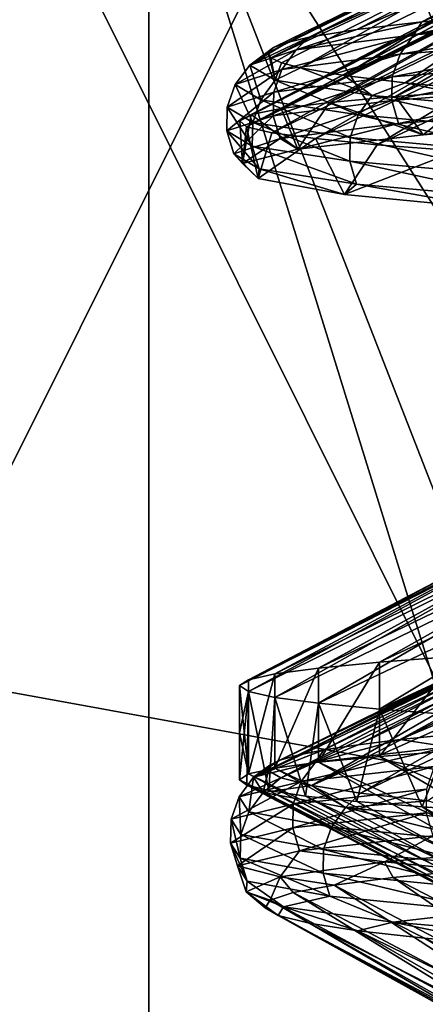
# Model space of a CAD drawing. Header units: metres. Extents: x -206 to 75, y -104 to 104.
# Tile 503 of 656: x -13.91 to -12.6, y -60.76 to -57.59. Entities that reach past the tile are written whole.
import ezdxf

# ---------------------------------------------------------------- set-up
doc = ezdxf.new("R2010")
doc.units = ezdxf.units.M
doc.layers.add('solid_01_1-CONSUMER_THERM_B_125288', color=7, linetype='CONTINUOUS')

msp = doc.modelspace()

# ---------------------------------------------------------------- linework, layer by layer
at = {"layer": 'solid_01_1-CONSUMER_THERM_B_125288'}
for points in [[(-27.776106, 66.214066), (28.050987, 67.836098), (-27.757145, -66.232315)], [(28.050987, 67.836098), (-27.757065, -66.785934), (-27.757145, -66.232315)], [(28.050987, 67.836098), (27.851068, 67.319839), (-27.757065, -66.785934)], [(27.851068, 67.319839), (27.74942, 66.775635), (-27.757065, -66.785934)], [(27.74942, 66.775635), (-28.058632, -67.846397), (-27.858715, -67.330139)], [(27.74942, 66.775635), (27.749498, 66.222015), (-28.058632, -67.846397)], [(27.74942, 66.775635), (-27.858715, -67.330139), (-27.757065, -66.785934)], [(27.749498, 66.222015), (27.768459, -66.224365), (-28.058632, -67.846397)], [(-18.213459, -45.817539, 1.5), (-19.476553, -45.904934, 1.5), (69.506912, -74.995201, 1.5)], [(37.092922, -58.218811, 1.5), (-18.213459, -45.817539, 1.5), (69.506912, -74.995201, 1.5)], [(37.092922, -58.218811, 1.5), (35.395393, -57.260349, 1.5), (-18.213459, -45.817539, 1.5)], [(-19.476553, -45.904934, 1.5), (-20.110367, -46.015713, 1.5), (69.506912, -74.995201, 1.5)], [(-20.110367, -46.015713, 1.5), (-20.738798, -46.171688, 1.5), (69.506912, -74.995201, 1.5)], [(-20.738798, -46.171688, 1.5), (-21.356617, -46.372227, 1.5), (69.506912, -74.995201, 1.5)], [(-21.356617, -46.372227, 1.5), (-21.958729, -46.615906, 1.5), (69.506912, -74.995201, 1.5)], [(-38.864662, -46.52047, 75.400002), (-54.590946, -63.612965, 75.400002), (54.609055, -63.597332, 75.400002)], [(-37.59338, -46.610531, 75.400002), (-38.864662, -46.52047, 75.400002), (54.609055, -63.597332, 75.400002)], [(37.606621, -46.599766, 75.400002), (-37.59338, -46.610531, 75.400002), (54.609055, -63.597332, 75.400002)], [(-21.958729, -46.615906, 1.5), (-22.540312, -46.900536, 1.5), (69.506912, -74.995201, 1.5)], [(-22.540312, -46.900536, 1.5), (-23.096958, -47.223244, 1.5), (69.506912, -74.995201, 1.5)], [(-11.99159, -59.106865, 68.382759), (-13.493307, -47.107079, 63.5), (-11.993307, -47.106865, 63.5)], [(-11.99159, -59.106865, 68.382759), (-13.492141, -55.25708, 66.816208), (-13.493307, -47.107079, 63.5)], [(-23.096958, -47.223244, 1.5), (-24.120508, -47.968487, 1.5), (69.506912, -74.995201, 1.5)], [(-24.120508, -47.968487, 1.5), (-33.833458, -56.120991, 1.5), (69.506912, -74.995201, 1.5)], [(-16.914755, -50.999844, 22.799248), (-9.934341, -50.99984, 10.704712), (-9.934357, -65.000008, 10.704728)], [(-16.914755, -50.999844, 22.799248), (-9.934357, -65.000008, 10.704728), (-16.914745, -65.000008, 22.799221)], [(-16.914244, -65.000008, 26.205753), (-9.930285, -50.99984, 38.29821), (-16.914253, -50.999844, 26.205725)], [(-16.914244, -65.000008, 26.205753), (-9.930301, -65.000008, 38.298191), (-9.930285, -50.99984, 38.29821)], [(-11.99159, -59.106865, 68.382759), (-13.491925, -56.75708, 67.426552), (-13.492141, -55.25708, 66.816208)], [(-33.833458, -56.120991, 1.5), (-35.386375, -57.270309, 1.5), (69.506912, -74.995201, 1.5)], [(-13.491925, -56.75708, 72.400002), (-24.241232, -61.60862, 72.400002), (-21.736996, -58.741348, 72.400002)], [(-13.491925, -56.75708, 72.400002), (-13.491231, -61.607079, 72.400002), (-24.241232, -61.60862, 72.400002)], [(-13.491925, -56.75708, 72.400002), (-21.736996, -58.741348, 72.400002), (-21.313675, -58.1376, 72.400002)], [(-13.491925, -56.75708, 72.400002), (-21.313675, -58.1376, 72.400002), (-21.001171, -57.470074, 72.400002)], [(-13.491925, -56.75708, 67.426552), (-13.491231, -61.607079, 72.400002), (-13.491925, -56.75708, 72.400002)], [(-13.491925, -56.75708, 67.426552), (-13.491231, -61.607079, 69.400002), (-13.491231, -61.607079, 72.400002)], [(-13.491925, -56.75708, 67.426552), (-11.991231, -61.606865, 69.400002), (-13.491231, -61.607079, 69.400002)], [(-13.491925, -56.75708, 67.426552), (-11.991374, -60.606865, 68.993103), (-11.991231, -61.606865, 69.400002)], [(-11.99159, -59.106865, 68.382759), (-11.991374, -60.606865, 68.993103), (-13.491925, -56.75708, 67.426552)], [(-11.563184, -57.155254, 28.544207), (-12.34963, -57.575809, 28.901693), (-12.614828, -57.60001, 28.07276)], [(-11.807629, -57.179523, 27.762321), (-11.563184, -57.155254, 28.544207), (-12.614828, -57.60001, 28.07276)], [(-11.999454, -57.204388, 26.964943), (-12.823804, -57.624462, 27.227358), (-12.976905, -57.649258, 26.362219)], [(-12.137816, -57.229576, 26.154163), (-11.999454, -57.204388, 26.964943), (-12.976905, -57.649258, 26.362219)], [(-11.807629, -57.179523, 27.762321), (-12.614828, -57.60001, 28.07276), (-12.823804, -57.624462, 27.227358)], [(-11.999454, -57.204388, 26.964943), (-11.807629, -57.179523, 27.762321), (-12.823804, -57.624462, 27.227358)], [(-12.137816, -57.229576, 26.154163), (-12.976905, -57.649258, 26.362219), (-13.046865, -57.665848, 25.778242)], [(-12.199862, -57.246513, 25.607344), (-12.137816, -57.229576, 26.154163), (-13.046865, -57.665848, 25.778242)], [(-12.237378, -57.262814, 25.056253), (-13.090734, -57.682415, 25.190985), (-13.10838, -57.698917, 24.602177)], [(-12.250014, -57.278133, 24.501801), (-12.237378, -57.262814, 25.056253), (-13.10838, -57.698917, 24.602177)], [(-12.199862, -57.246513, 25.607344), (-13.046865, -57.665848, 25.778242), (-13.090734, -57.682415, 25.190985)], [(-12.237378, -57.262814, 25.056253), (-12.199862, -57.246513, 25.607344), (-13.090734, -57.682415, 25.190985)], [(-35.386375, -57.270309, 1.5), (-37.08342, -58.229198, 1.5), (69.506912, -74.995201, 1.5)], [(-12.250014, -57.278133, 24.501801), (-13.10838, -57.698917, 24.602177), (-13.099784, -57.715343, 24.013138)], [(-12.223529, -57.303799, 23.694895), (-12.250014, -57.278133, 24.501801), (-13.099784, -57.715343, 24.013138)], [(-12.698695, -57.840225, 28.103214), (-11.565323, -57.294411, 28.302263), (-11.797947, -57.314133, 27.504185)], [(-12.698695, -57.840225, 28.103214), (-12.428876, -57.820885, 28.945564), (-11.565323, -57.294411, 28.302263)], [(-12.223529, -57.303799, 23.694895), (-13.099784, -57.715343, 24.013138), (-13.064964, -57.731701, 23.425215)], [(-12.223529, -57.303799, 23.694895), (-13.064964, -57.731701, 23.425215), (-13.00399, -57.747986, 22.83983)], [(-12.144432, -57.327347, 22.895126), (-12.223529, -57.303799, 23.694895), (-13.00399, -57.747986, 22.83983)], [(-12.144432, -57.327347, 22.895126), (-13.00399, -57.747986, 22.83983), (-12.863959, -57.77232, 21.970253)], [(-12.911495, -57.859451, 27.244686), (-11.797947, -57.314133, 27.504185), (-11.975652, -57.333847, 26.692366)], [(-12.911495, -57.859451, 27.244686), (-12.698695, -57.840225, 28.103214), (-11.797947, -57.314133, 27.504185)], [(-12.013649, -57.350685, 22.105196), (-12.144432, -57.327347, 22.895126), (-12.863959, -57.77232, 21.970253)], [(-13.162478, -57.898174, 25.49456), (-12.097326, -57.353561, 25.870298), (-12.162385, -57.373276, 25.041691)], [(-13.162478, -57.898174, 25.49456), (-13.06632, -57.878723, 26.373837), (-12.097326, -57.353561, 25.870298)], [(-13.06632, -57.878723, 26.373837), (-11.975652, -57.333847, 26.692366), (-12.097326, -57.353561, 25.870298)], [(-13.06632, -57.878723, 26.373837), (-12.911495, -57.859451, 27.244686), (-11.975652, -57.333847, 26.692366)], [(-12.013649, -57.350685, 22.105196), (-12.863959, -57.77232, 21.970253), (-12.667638, -57.796513, 21.119547)], [(-11.832111, -57.374119, 21.327623), (-12.013649, -57.350685, 22.105196), (-12.667638, -57.796513, 21.119547)], [(-13.199533, -57.917645, 24.610939), (-12.162385, -57.373276, 25.041691), (-12.170873, -57.392994, 24.21063)], [(-13.199533, -57.917645, 24.610939), (-13.162478, -57.898174, 25.49456), (-12.162385, -57.373276, 25.041691)], [(-13.177337, -57.936989, 23.72682), (-13.199533, -57.917645, 24.610939), (-12.170873, -57.392994, 24.21063)], [(-13.177337, -57.936989, 23.72682), (-12.170873, -57.392994, 24.21063), (-12.122921, -57.412701, 23.381184)], [(-11.832111, -57.374119, 21.327623), (-12.667638, -57.796513, 21.119547), (-12.415722, -57.820824, 20.287634)], [(-13.095972, -57.956219, 22.846058), (-13.177337, -57.936989, 23.72682), (-12.122921, -57.412701, 23.381184)], [(-13.095972, -57.956219, 22.846058), (-12.122921, -57.412701, 23.381184), (-12.018669, -57.432404, 22.557178)], [(-12.955804, -57.975475, 21.972719), (-13.095972, -57.956219, 22.846058), (-12.018669, -57.432404, 22.557178)], [(-12.955804, -57.975475, 21.972719), (-12.018669, -57.432404, 22.557178), (-11.858247, -57.452106, 21.742332)], [(-12.757462, -57.994923, 21.110727), (-12.955804, -57.975475, 21.972719), (-11.858247, -57.452106, 21.742332)], [(-12.757462, -57.994923, 21.110727), (-11.858247, -57.452106, 21.742332), (-11.642385, -57.471809, 20.940281)], [(-12.501836, -58.014397, 20.263952), (-12.757462, -57.994923, 21.110727), (-11.642385, -57.471809, 20.940281)], [(-12.639686, -57.641457, 28.211935), (-12.34963, -57.575809, 28.901693), (-12.026676, -57.551548, 29.717983)], [(-12.639686, -57.641457, 28.211935), (-12.026676, -57.551548, 29.717983), (-12.033667, -57.592739, 29.855007)], [(-12.639686, -57.641457, 28.211935), (-12.614828, -57.60001, 28.07276), (-12.34963, -57.575809, 28.901693)], [(-13.018672, -57.690178, 26.502287), (-12.823804, -57.624462, 27.227358), (-12.614828, -57.60001, 28.07276)], [(-13.018672, -57.690178, 26.502287), (-12.614828, -57.60001, 28.07276), (-12.639686, -57.641457, 28.211935)], [(-12.033667, -57.592739, 29.855007), (-12.076235, -57.655373, 29.873945), (-12.684395, -57.70409, 28.22506)], [(-12.639686, -57.641457, 28.211935), (-12.033667, -57.592739, 29.855007), (-12.684395, -57.70409, 28.22506)], [(-13.167322, -57.738895, 24.756544), (-13.046865, -57.665848, 25.778242), (-12.976905, -57.649258, 26.362219)], [(-13.167322, -57.738895, 24.756544), (-12.976905, -57.649258, 26.362219), (-13.018672, -57.690178, 26.502287)], [(-12.639686, -57.641457, 28.211935), (-12.684395, -57.70409, 28.22506), (-13.064721, -57.752811, 26.509363)], [(-13.018672, -57.690178, 26.502287), (-12.639686, -57.641457, 28.211935), (-13.064721, -57.752811, 26.509363)], [(-13.018672, -57.690178, 26.502287), (-12.976905, -57.649258, 26.362219), (-12.823804, -57.624462, 27.227358)], [(-13.167322, -57.738895, 24.756544), (-13.090734, -57.682415, 25.190985), (-13.046865, -57.665848, 25.778242)], [(-12.076235, -57.655373, 29.873945), (-12.099868, -57.72823, 29.884451), (-12.709216, -57.776947, 28.232338)], [(-12.684395, -57.70409, 28.22506), (-12.076235, -57.655373, 29.873945), (-12.709216, -57.776947, 28.232338)], [(-13.018672, -57.690178, 26.502287), (-13.064721, -57.752811, 26.509363), (-13.213895, -57.801529, 24.757446)], [(-13.167322, -57.738895, 24.756544), (-13.018672, -57.690178, 26.502287), (-13.213895, -57.801529, 24.757446)], [(-13.167322, -57.738895, 24.756544), (-13.10838, -57.698917, 24.602177), (-13.090734, -57.682415, 25.190985)], [(-13.085804, -57.787617, 23.006165), (-13.10838, -57.698917, 24.602177), (-13.167322, -57.738895, 24.756544)], [(-13.085804, -57.787617, 23.006165), (-13.099784, -57.715343, 24.013138), (-13.10838, -57.698917, 24.602177)], [(-12.684395, -57.70409, 28.22506), (-12.709216, -57.776947, 28.232338), (-13.090283, -57.825661, 26.513285)], [(-13.064721, -57.752811, 26.509363), (-12.684395, -57.70409, 28.22506), (-13.090283, -57.825661, 26.513285)], [(-13.167322, -57.738895, 24.756544), (-13.213895, -57.801529, 24.757446), (-13.132086, -57.85025, 23.000877)], [(-13.085804, -57.787617, 23.006165), (-13.167322, -57.738895, 24.756544), (-13.132086, -57.85025, 23.000877)], [(-13.085804, -57.787617, 23.006165), (-13.064964, -57.731701, 23.425215), (-13.099784, -57.715343, 24.013138)], [(-13.085804, -57.787617, 23.006165), (-13.00399, -57.747986, 22.83983), (-13.064964, -57.731701, 23.425215)], [(-12.099868, -57.72823, 29.884451), (-12.101424, -57.804245, 29.885128), (-12.710849, -57.852966, 28.232803)], [(-12.709216, -57.776947, 28.232338), (-12.099868, -57.72823, 29.884451), (-12.710849, -57.852966, 28.232803)], [(-13.064721, -57.752811, 26.509363), (-13.090283, -57.825661, 26.513285), (-13.239747, -57.874378, 24.75794)], [(-13.213895, -57.801529, 24.757446), (-13.064721, -57.752811, 26.509363), (-13.239747, -57.874378, 24.75794)], [(-12.774287, -57.836338, 21.282614), (-13.00399, -57.747986, 22.83983), (-13.085804, -57.787617, 23.006165)], [(-12.774287, -57.836338, 21.282614), (-12.863959, -57.77232, 21.970253), (-13.00399, -57.747986, 22.83983)], [(-12.774287, -57.836338, 21.282614), (-12.667638, -57.796513, 21.119547), (-12.863959, -57.77232, 21.970253)], [(-13.213895, -57.801529, 24.757446), (-13.239747, -57.874378, 24.75794), (-13.157777, -57.923096, 22.997934)], [(-13.132086, -57.85025, 23.000877), (-13.213895, -57.801529, 24.757446), (-13.157777, -57.923096, 22.997934)], [(-13.085804, -57.787617, 23.006165), (-13.132086, -57.85025, 23.000877), (-12.819466, -57.898968, 21.271229)], [(-12.709216, -57.776947, 28.232338), (-12.710849, -57.852966, 28.232803), (-13.091964, -57.901684, 26.513531)], [(-13.090283, -57.825661, 26.513285), (-12.709216, -57.776947, 28.232338), (-13.091964, -57.901684, 26.513531)], [(-12.774287, -57.836338, 21.282614), (-13.085804, -57.787617, 23.006165), (-12.819466, -57.898968, 21.271229)], [(-12.233897, -57.885059, 19.617065), (-12.667638, -57.796513, 21.119547), (-12.774287, -57.836338, 21.282614)], [(-12.710849, -57.852966, 28.232803), (-12.101424, -57.804245, 29.885128), (-12.68929, -57.926693, 28.226461)], [(-12.101424, -57.804245, 29.885128), (-12.080901, -57.877972, 29.875984), (-12.68929, -57.926693, 28.226461)], [(-12.233897, -57.885059, 19.617065), (-12.415722, -57.820824, 20.287634), (-12.667638, -57.796513, 21.119547)], [(-13.090283, -57.825661, 26.513285), (-13.091964, -57.901684, 26.513531), (-13.241446, -57.950401, 24.757959)], [(-13.239747, -57.874378, 24.75794), (-13.090283, -57.825661, 26.513285), (-13.241446, -57.950401, 24.757959)], [(-12.774287, -57.836338, 21.282614), (-12.819466, -57.898968, 21.271229), (-12.277164, -57.947689, 19.599792)], [(-12.233897, -57.885059, 19.617065), (-12.774287, -57.836338, 21.282614), (-12.277164, -57.947689, 19.599792)], [(-12.698695, -57.840225, 28.103214), (-12.610146, -57.963421, 28.401823), (-12.428876, -57.820885, 28.945564)], [(-12.428876, -57.820885, 28.945564), (-12.610146, -57.963421, 28.401823), (-11.988868, -57.912098, 30.023319)], [(-13.132086, -57.85025, 23.000877), (-13.157777, -57.923096, 22.997934), (-12.844543, -57.971809, 21.264902)], [(-12.819466, -57.898968, 21.271229), (-13.132086, -57.85025, 23.000877), (-12.844543, -57.971809, 21.264902)], [(-13.091964, -57.901684, 26.513531), (-12.710849, -57.852966, 28.232803), (-13.069757, -57.975414, 26.510105)], [(-12.710849, -57.852966, 28.232803), (-12.68929, -57.926693, 28.226461), (-13.069757, -57.975414, 26.510105)], [(-13.06632, -57.878723, 26.373837), (-13.013169, -58.009796, 26.713011), (-12.911495, -57.859451, 27.244686)], [(-12.911495, -57.859451, 27.244686), (-13.013169, -58.009796, 26.713011), (-12.610146, -57.963421, 28.401823)], [(-12.911495, -57.859451, 27.244686), (-12.610146, -57.963421, 28.401823), (-12.698695, -57.840225, 28.103214)], [(-13.239747, -57.874378, 24.75794), (-13.241446, -57.950401, 24.757959), (-13.159462, -57.999119, 22.997728)], [(-13.241446, -57.950401, 24.757959), (-13.091964, -57.901684, 26.513531), (-13.218981, -58.024132, 24.757511)], [(-13.157777, -57.923096, 22.997934), (-13.239747, -57.874378, 24.75794), (-13.159462, -57.999119, 22.997728)], [(-13.091964, -57.901684, 26.513531), (-13.069757, -57.975414, 26.510105), (-13.218981, -58.024132, 24.757511)], [(-13.199533, -57.917645, 24.610939), (-13.191061, -58.054947, 24.985714), (-13.162478, -57.898174, 25.49456)], [(-13.162478, -57.898174, 25.49456), (-13.191061, -58.054947, 24.985714), (-13.013169, -58.009796, 26.713011)], [(-13.162478, -57.898174, 25.49456), (-13.013169, -58.009796, 26.713011), (-13.06632, -57.878723, 26.373837)], [(-12.819466, -57.898968, 21.271229), (-12.844543, -57.971809, 21.264902), (-12.301177, -58.020527, 19.590197)], [(-12.277164, -57.947689, 19.599792), (-12.819466, -57.898968, 21.271229), (-12.301177, -58.020527, 19.590197)], [(-12.610146, -57.963421, 28.401823), (-12.68929, -57.926693, 28.226461), (-12.080901, -57.877972, 29.875984)], [(-11.988868, -57.912098, 30.023319), (-12.610146, -57.963421, 28.401823), (-12.080901, -57.877972, 29.875984)], [(-13.177337, -57.936989, 23.72682), (-13.191061, -58.054947, 24.985714), (-13.199533, -57.917645, 24.610939)], [(-13.157777, -57.923096, 22.997934), (-13.159462, -57.999119, 22.997728), (-12.846187, -58.047836, 21.264475)], [(-12.844543, -57.971809, 21.264902), (-13.157777, -57.923096, 22.997934), (-12.846187, -58.047836, 21.264475)], [(-13.013169, -58.009796, 26.713011), (-13.069757, -57.975414, 26.510105), (-12.68929, -57.926693, 28.226461)], [(-12.610146, -57.963421, 28.401823), (-13.013169, -58.009796, 26.713011), (-12.68929, -57.926693, 28.226461)], [(-13.241446, -57.950401, 24.757959), (-13.218981, -58.024132, 24.757511), (-13.137135, -58.072853, 23.000267)], [(-13.159462, -57.999119, 22.997728), (-13.241446, -57.950401, 24.757959), (-13.137135, -58.072853, 23.000267)], [(-13.177337, -57.936989, 23.72682), (-13.140689, -58.103909, 23.250086), (-13.191061, -58.054947, 24.985714)], [(-13.095972, -57.956219, 22.846058), (-13.140689, -58.103909, 23.250086), (-13.177337, -57.936989, 23.72682)], [(-12.955804, -57.975475, 21.972719), (-13.140689, -58.103909, 23.250086), (-13.095972, -57.956219, 22.846058)], [(-13.191061, -58.054947, 24.985714), (-13.218981, -58.024132, 24.757511), (-13.069757, -57.975414, 26.510105)], [(-13.013169, -58.009796, 26.713011), (-13.191061, -58.054947, 24.985714), (-13.069757, -57.975414, 26.510105)], [(-12.955804, -57.975475, 21.972719), (-12.8629, -58.155556, 21.535913), (-13.140689, -58.103909, 23.250086)], [(-12.757462, -57.994923, 21.110727), (-12.8629, -58.155556, 21.535913), (-12.955804, -57.975475, 21.972719)], [(-12.501836, -58.014397, 20.263952), (-12.8629, -58.155556, 21.535913), (-12.757462, -57.994923, 21.110727)], [(-12.844543, -57.971809, 21.264902), (-12.846187, -58.047836, 21.264475), (-12.302751, -58.096558, 19.589554)], [(-12.301177, -58.020527, 19.590197), (-12.844543, -57.971809, 21.264902), (-12.302751, -58.096558, 19.589554)], [(-13.140689, -58.103909, 23.250086), (-13.137135, -58.072853, 23.000267), (-13.218981, -58.024132, 24.757511)], [(-13.191061, -58.054947, 24.985714), (-13.140689, -58.103909, 23.250086), (-13.218981, -58.024132, 24.757511)], [(-13.159462, -57.999119, 22.997728), (-13.137135, -58.072853, 23.000267), (-12.824389, -58.121574, 21.269955)], [(-12.846187, -58.047836, 21.264475), (-13.159462, -57.999119, 22.997728), (-12.824389, -58.121574, 21.269955)], [(-12.501836, -58.014397, 20.263952), (-12.362618, -58.203529, 19.873373), (-12.8629, -58.155556, 21.535913)], [(-12.846187, -58.047836, 21.264475), (-12.824389, -58.121574, 21.269955), (-12.281872, -58.170296, 19.597878)], [(-12.302751, -58.096558, 19.589554), (-12.846187, -58.047836, 21.264475), (-12.281872, -58.170296, 19.597878)], [(-13.140689, -58.103909, 23.250086), (-12.8629, -58.155556, 21.535913), (-13.137135, -58.072853, 23.000267)], [(-12.8629, -58.155556, 21.535913), (-12.824389, -58.121574, 21.269955), (-13.137135, -58.072853, 23.000267)], [(-12.8629, -58.155556, 21.535913), (-12.362618, -58.203529, 19.873373), (-12.824389, -58.121574, 21.269955)], [(-12.362618, -58.203529, 19.873373), (-12.281872, -58.170296, 19.597878), (-12.824389, -58.121574, 21.269955)], [(-37.08342, -58.229198, 1.5), (-37.97641, -58.629772, 1.5), (69.506912, -74.995201, 1.5)], [(-37.97641, -58.629772, 1.5), (-38.893284, -58.974602, 1.5), (69.506912, -74.995201, 1.5)], [(-38.893284, -58.974602, 1.5), (-39.829464, -59.261909, 1.5), (69.506912, -74.995201, 1.5)], [(-12.946517, -59.677689, 27.074432), (-11.809711, -59.129559, 27.457596), (-11.983896, -59.149277, 26.644793)], [(-12.946517, -59.677689, 27.074432), (-12.750451, -59.658703, 27.915552), (-11.809711, -59.129559, 27.457596)], [(-12.750451, -59.658703, 27.915552), (-11.580672, -59.109844, 28.256424), (-11.809711, -59.129559, 27.457596)], [(-12.750451, -59.658703, 27.915552), (-12.499907, -59.63969, 28.741734), (-11.580672, -59.109844, 28.256424)], [(-13.171769, -59.715309, 25.362844), (-12.10249, -59.169003, 25.821768), (-12.164729, -59.188728, 24.992561)], [(-13.171769, -59.715309, 25.362844), (-13.087145, -59.696545, 26.222395), (-12.10249, -59.169003, 25.821768)], [(-13.087145, -59.696545, 26.222395), (-11.983896, -59.149277, 26.644793), (-12.10249, -59.169003, 25.821768)], [(-13.087145, -59.696545, 26.222395), (-12.946517, -59.677689, 27.074432), (-11.983896, -59.149277, 26.644793)], [(-13.2, -59.734131, 24.5), (-12.164729, -59.188728, 24.992561), (-12.169947, -59.20845, 24.161186)], [(-13.2, -59.734131, 24.5), (-13.171769, -59.715309, 25.362844), (-12.164729, -59.188728, 24.992561)], [(-13.171772, -59.753139, 23.637207), (-13.2, -59.734131, 24.5), (-12.169947, -59.20845, 24.161186)], [(-13.171772, -59.753139, 23.637207), (-12.169947, -59.20845, 24.161186), (-12.118196, -59.228176, 23.331367)], [(-13.087137, -59.772148, 22.77755), (-13.171772, -59.753139, 23.637207), (-12.118196, -59.228176, 23.331367)], [(-13.087137, -59.772148, 22.77755), (-12.118196, -59.228176, 23.331367), (-12.010031, -59.247906, 22.506735)], [(-39.829464, -59.261909, 1.5), (-40.780582, -59.490482, 1.5), (69.506912, -74.995201, 1.5)], [(-12.946476, -59.791031, 21.92536), (-13.087137, -59.772148, 22.77755), (-12.010031, -59.247906, 22.506735)], [(-12.946476, -59.791031, 21.92536), (-12.010031, -59.247906, 22.506735), (-11.846012, -59.267639, 21.691141)], [(-12.750374, -59.809807, 21.084162), (-12.946476, -59.791031, 21.92536), (-11.846012, -59.267639, 21.691141)], [(-12.750374, -59.809807, 21.084162), (-11.846012, -59.267639, 21.691141), (-11.626773, -59.287373, 20.88868)], [(-12.499852, -59.828606, 20.258102), (-12.750374, -59.809807, 21.084162), (-11.626773, -59.287373, 20.88868)], [(-11.631042, -59.461533, 28.3447), (-12.434772, -59.88306, 28.655533), (-12.683948, -59.907784, 27.815157)], [(-11.793586, -59.478539, 27.812731), (-11.631042, -59.461533, 28.3447), (-12.683948, -59.907784, 27.815157)], [(-11.931942, -59.49559, 27.273378), (-11.793586, -59.478539, 27.812731), (-12.683948, -59.907784, 27.815157)], [(-40.780582, -59.490482, 1.5), (-42.714619, -59.769093, 1.5), (69.506912, -74.995201, 1.5)], [(-12.045764, -59.512615, 26.727652), (-12.819275, -59.924374, 27.24321), (-12.929106, -59.940956, 26.664734)], [(-12.134741, -59.529545, 26.176584), (-12.045764, -59.512615, 26.727652), (-12.929106, -59.940956, 26.664734)], [(-11.931942, -59.49559, 27.273378), (-12.683948, -59.907784, 27.815157), (-12.819275, -59.924374, 27.24321)], [(-12.045764, -59.512615, 26.727652), (-11.931942, -59.49559, 27.273378), (-12.819275, -59.924374, 27.24321)], [(-12.198597, -59.546425, 25.62121), (-13.013045, -59.957481, 26.081726), (-13.07094, -59.973934, 25.495501)], [(-12.23709, -59.562702, 25.062578), (-12.198597, -59.546425, 25.62121), (-13.07094, -59.973934, 25.495501)], [(-12.134741, -59.529545, 26.176584), (-12.929106, -59.940956, 26.664734), (-13.013045, -59.957481, 26.081726)], [(-12.198597, -59.546425, 25.62121), (-12.134741, -59.529545, 26.176584), (-13.013045, -59.957481, 26.081726)], [(-12.250015, -59.578133, 24.501801), (-13.102657, -59.990314, 24.907345), (-13.108118, -60.006626, 24.318455)], [(-12.237405, -59.595478, 23.9443), (-12.250015, -59.578133, 24.501801), (-13.108118, -60.006626, 24.318455)], [(-12.23709, -59.562702, 25.062578), (-13.07094, -59.973934, 25.495501), (-13.102657, -59.990314, 24.907345)], [(-12.250015, -59.578133, 24.501801), (-12.23709, -59.562702, 25.062578), (-13.102657, -59.990314, 24.907345)], [(-12.237405, -59.595478, 23.9443), (-13.108118, -60.006626, 24.318455), (-13.067076, -60.030979, 23.438068)], [(-12.199515, -59.612076, 23.388828), (-12.237405, -59.595478, 23.9443), (-13.067076, -60.030979, 23.438068)], [(-12.199515, -59.612076, 23.388828), (-13.067076, -60.030979, 23.438068), (-12.967776, -60.055206, 22.568419)], [(-12.136516, -59.628242, 22.836313), (-12.199515, -59.612076, 23.388828), (-12.967776, -60.055206, 22.568419)], [(-12.048553, -59.644676, 22.287479), (-12.136516, -59.628242, 22.836313), (-12.967776, -60.055206, 22.568419)], [(-12.750451, -59.658703, 27.915552), (-12.750267, -59.961658, 27.916237), (-12.499907, -59.63969, 28.741734)], [(-12.499907, -59.63969, 28.741734), (-12.750267, -59.961658, 27.916237), (-12.499496, -59.942619, 28.742947)], [(-12.048553, -59.644676, 22.287479), (-12.967776, -60.055206, 22.568419), (-12.811151, -60.079498, 21.712296)], [(-12.946517, -59.677689, 27.074432), (-12.946504, -59.980598, 27.074499), (-12.750451, -59.658703, 27.915552)], [(-12.750451, -59.658703, 27.915552), (-12.946504, -59.980598, 27.074499), (-12.750267, -59.961658, 27.916237)], [(-11.93572, -59.661407, 21.742931), (-12.048553, -59.644676, 22.287479), (-12.811151, -60.079498, 21.712296)], [(-11.93572, -59.661407, 21.742931), (-12.811151, -60.079498, 21.712296), (-12.596373, -60.104103, 20.865108)], [(-13.171769, -59.715309, 25.362844), (-13.171756, -60.018166, 25.363047), (-13.087145, -59.696545, 26.222395)], [(-13.087145, -59.696545, 26.222395), (-13.171756, -60.018166, 25.363047), (-13.087117, -59.999367, 26.222601)], [(-13.087145, -59.696545, 26.222395), (-13.087117, -59.999367, 26.222601), (-12.946517, -59.677689, 27.074432)], [(-12.946517, -59.677689, 27.074432), (-13.087117, -59.999367, 26.222601), (-12.946504, -59.980598, 27.074499)], [(-45.645618, -59.735092, 1.5), (-65.493088, -75.014526, 1.5), (69.506912, -74.995201, 1.5)], [(-44.669605, -59.806938, 1.5), (-45.645618, -59.735092, 1.5), (69.506912, -74.995201, 1.5)], [(-13.2, -59.734131, 24.5), (-13.171756, -60.018166, 25.363047), (-13.171769, -59.715309, 25.362844)], [(-13.2, -59.885742, 24.5), (-13.171756, -60.018166, 25.363047), (-13.2, -59.734131, 24.5)], [(-13.2, -59.885742, 24.5), (-13.2, -59.734131, 24.5), (-13.171772, -59.753139, 23.637207)], [(-42.714619, -59.769093, 1.5), (-44.669605, -59.806938, 1.5), (69.506912, -74.995201, 1.5)], [(-13.171772, -59.753139, 23.637207), (-13.176391, -60.054485, 23.710869), (-13.2, -60.037296, 24.5)], [(-13.2, -59.885742, 24.5), (-13.171772, -59.753139, 23.637207), (-13.2, -60.037296, 24.5)], [(-13.171772, -59.753139, 23.637207), (-13.105579, -60.071854, 22.923996), (-13.176391, -60.054485, 23.710869)], [(-13.087137, -59.772148, 22.77755), (-13.105579, -60.071854, 22.923996), (-13.171772, -59.753139, 23.637207)], [(-13.087137, -59.772148, 22.77755), (-12.987857, -60.089054, 22.142973), (-13.105579, -60.071854, 22.923996)], [(-12.946476, -59.791031, 21.92536), (-12.987857, -60.089054, 22.142973), (-13.087137, -59.772148, 22.77755)], [(-12.946476, -59.791031, 21.92536), (-12.823581, -60.10622, 21.370178), (-12.987857, -60.089054, 22.142973)], [(-12.750374, -59.809807, 21.084162), (-12.823581, -60.10622, 21.370178), (-12.946476, -59.791031, 21.92536)], [(-12.750374, -59.809807, 21.084162), (-12.613606, -60.123451, 20.609379), (-12.823581, -60.10622, 21.370178)], [(-12.499852, -59.828606, 20.258102), (-12.613606, -60.123451, 20.609379), (-12.750374, -59.809807, 21.084162)], [(-12.499852, -59.828606, 20.258102), (-12.358953, -60.140766, 19.863594), (-12.613606, -60.123451, 20.609379)], [(-13.2, -59.885742, 24.5), (-13.2, -60.037296, 24.5), (-13.171756, -60.018166, 25.363047)], [(-12.530377, -59.931297, 28.564272), (-12.683948, -59.907784, 27.815157), (-12.434772, -59.88306, 28.655533)], [(-12.95643, -59.980015, 26.865238), (-12.819275, -59.924374, 27.24321), (-12.683948, -59.907784, 27.815157)], [(-12.95643, -59.980015, 26.865238), (-12.683948, -59.907784, 27.815157), (-12.530377, -59.931297, 28.564272)], [(-12.95643, -59.980015, 26.865238), (-12.929106, -59.940956, 26.664734), (-12.819275, -59.924374, 27.24321)], [(-13.155241, -60.028736, 25.12422), (-13.013045, -59.957481, 26.081726), (-12.929106, -59.940956, 26.664734)], [(-13.155241, -60.028736, 25.12422), (-12.929106, -59.940956, 26.664734), (-12.95643, -59.980015, 26.865238)], [(-13.155241, -60.028736, 25.12422), (-13.07094, -59.973934, 25.495501), (-13.013045, -59.957481, 26.081726)], [(-12.530377, -59.931297, 28.564272), (-12.57465, -59.9939, 28.578629), (-13.002207, -60.042618, 26.873589)], [(-12.95643, -59.980015, 26.865238), (-12.530377, -59.931297, 28.564272), (-13.002207, -60.042618, 26.873589)], [(-12.499496, -59.942619, 28.742947), (-12.750267, -59.961658, 27.916237), (-11.599303, -60.481899, 28.197836)], [(-12.95643, -59.980015, 26.865238), (-13.002207, -60.042618, 26.873589), (-13.201717, -60.091339, 25.126421)], [(-13.155241, -60.028736, 25.12422), (-12.95643, -59.980015, 26.865238), (-13.201717, -60.091339, 25.126421)], [(-13.155241, -60.028736, 25.12422), (-13.102657, -59.990314, 24.907345), (-13.07094, -59.973934, 25.495501)], [(-13.123905, -60.077457, 23.372553), (-13.102657, -59.990314, 24.907345), (-13.155241, -60.028736, 25.12422)], [(-13.123905, -60.077457, 23.372553), (-13.108118, -60.006626, 24.318455), (-13.102657, -59.990314, 24.907345)], [(-12.946504, -59.980598, 27.074499), (-13.087117, -59.999367, 26.222601), (-11.99528, -60.521389, 26.582115)], [(-12.750267, -59.961658, 27.916237), (-12.946504, -59.980598, 27.074499), (-11.825085, -60.501644, 27.396713)], [(-12.946504, -59.980598, 27.074499), (-11.99528, -60.521389, 26.582115), (-11.825085, -60.501644, 27.396713)], [(-12.750267, -59.961658, 27.916237), (-11.825085, -60.501644, 27.396713), (-11.599303, -60.481899, 28.197836)], [(-13.171756, -60.018166, 25.363047), (-13.2, -60.037296, 24.5), (-12.166823, -60.560883, 24.927095)], [(-13.087117, -59.999367, 26.222601), (-13.171756, -60.018166, 25.363047), (-12.109262, -60.541134, 25.75765)], [(-13.171756, -60.018166, 25.363047), (-12.166823, -60.560883, 24.927095), (-12.109262, -60.541134, 25.75765)], [(-13.123905, -60.077457, 23.372553), (-13.067076, -60.030979, 23.438068), (-13.108118, -60.006626, 24.318455)], [(-13.087117, -59.999367, 26.222601), (-12.109262, -60.541134, 25.75765), (-11.99528, -60.521389, 26.582115)], [(-12.57465, -59.9939, 28.578629), (-12.599216, -60.066616, 28.586586), (-13.027606, -60.11533, 26.878216)], [(-13.002207, -60.042618, 26.873589), (-12.57465, -59.9939, 28.578629), (-13.027606, -60.11533, 26.878216)], [(-13.002207, -60.042618, 26.873589), (-13.027606, -60.11533, 26.878216), (-13.227505, -60.164047, 25.127636)], [(-13.201717, -60.091339, 25.126421), (-13.002207, -60.042618, 26.873589), (-13.227505, -60.164047, 25.127636)], [(-13.155241, -60.028736, 25.12422), (-13.201717, -60.091339, 25.126421), (-13.17027, -60.140057, 23.368565)], [(-13.2, -60.037296, 24.5), (-12.167733, -60.580631, 24.094475), (-12.166823, -60.560883, 24.927095)], [(-13.2, -60.037296, 24.5), (-13.176391, -60.054485, 23.710869), (-12.167733, -60.580631, 24.094475)], [(-13.176391, -60.054485, 23.710869), (-12.111805, -60.60038, 23.263899), (-12.167733, -60.580631, 24.094475)], [(-13.176391, -60.054485, 23.710869), (-13.105579, -60.071854, 22.923996), (-12.111805, -60.60038, 23.263899)], [(-13.123905, -60.077457, 23.372553), (-13.155241, -60.028736, 25.12422), (-13.17027, -60.140057, 23.368565)], [(-13.123905, -60.077457, 23.372553), (-12.967776, -60.055206, 22.568419), (-13.067076, -60.030979, 23.438068)], [(-12.859556, -60.126175, 21.641556), (-12.967776, -60.055206, 22.568419), (-13.123905, -60.077457, 23.372553)], [(-12.859556, -60.126175, 21.641556), (-12.811151, -60.079498, 21.712296), (-12.967776, -60.055206, 22.568419)], [(-13.123905, -60.077457, 23.372553), (-13.17027, -60.140057, 23.368565), (-12.904985, -60.188778, 21.631454)], [(-12.859556, -60.126175, 21.641556), (-13.123905, -60.077457, 23.372553), (-12.904985, -60.188778, 21.631454)], [(-13.105579, -60.071854, 22.923996), (-11.998955, -60.620129, 22.439249), (-12.111805, -60.60038, 23.263899)], [(-13.105579, -60.071854, 22.923996), (-12.987857, -60.089054, 22.142973), (-11.998955, -60.620129, 22.439249)], [(-12.599216, -60.066616, 28.586586), (-12.600853, -60.142719, 28.587101), (-13.029297, -60.191437, 26.87851)], [(-13.027606, -60.11533, 26.878216), (-12.599216, -60.066616, 28.586586), (-13.029297, -60.191437, 26.87851)], [(-12.859556, -60.126175, 21.641556), (-12.596373, -60.104103, 20.865108), (-12.811151, -60.079498, 21.712296)], [(-13.027606, -60.11533, 26.878216), (-13.029297, -60.191437, 26.87851), (-13.229219, -60.240154, 25.127703)], [(-13.227505, -60.164047, 25.127636), (-13.027606, -60.11533, 26.878216), (-13.229219, -60.240154, 25.127703)], [(-13.201717, -60.091339, 25.126421), (-13.227505, -60.164047, 25.127636), (-13.195993, -60.212765, 23.366344)], [(-13.17027, -60.140057, 23.368565), (-13.201717, -60.091339, 25.126421), (-13.195993, -60.212765, 23.366344)], [(-12.987857, -60.089054, 22.142973), (-11.829833, -60.639877, 21.624109), (-11.998955, -60.620129, 22.439249)], [(-12.987857, -60.089054, 22.142973), (-12.823581, -60.10622, 21.370178), (-11.829833, -60.639877, 21.624109)], [(-12.364448, -60.174896, 19.961575), (-12.596373, -60.104103, 20.865108), (-12.859556, -60.126175, 21.641556)], [(-12.823581, -60.10622, 21.370178), (-12.613606, -60.123451, 20.609379), (-11.829833, -60.639877, 21.624109)], [(-13.17027, -60.140057, 23.368565), (-13.195993, -60.212765, 23.366344), (-12.930188, -60.261478, 21.625841)], [(-12.904985, -60.188778, 21.631454), (-13.17027, -60.140057, 23.368565), (-12.930188, -60.261478, 21.625841)], [(-13.029297, -60.191437, 26.87851), (-12.600853, -60.142719, 28.587101), (-13.007138, -60.265297, 26.874454)], [(-12.600853, -60.142719, 28.587101), (-12.579425, -60.216576, 28.580141), (-13.007138, -60.265297, 26.874454)], [(-12.859556, -60.126175, 21.641556), (-12.904985, -60.188778, 21.631454), (-12.408126, -60.237495, 19.945539)], [(-12.364448, -60.174896, 19.961575), (-12.859556, -60.126175, 21.641556), (-12.408126, -60.237495, 19.945539)], [(-12.613606, -60.123451, 20.609379), (-11.605502, -60.65963, 20.822159), (-11.829833, -60.639877, 21.624109)], [(-12.613606, -60.123451, 20.609379), (-12.358953, -60.140766, 19.863594), (-11.605502, -60.65963, 20.822159)], [(-13.227505, -60.164047, 25.127636), (-13.229219, -60.240154, 25.127703), (-13.197703, -60.288872, 23.366184)], [(-13.195993, -60.212765, 23.366344), (-13.227505, -60.164047, 25.127636), (-13.197703, -60.288872, 23.366184)], [(-13.229219, -60.240154, 25.127703), (-13.029297, -60.191437, 26.87851), (-13.206718, -60.314018, 25.126625)], [(-13.029297, -60.191437, 26.87851), (-13.007138, -60.265297, 26.874454), (-13.206718, -60.314018, 25.126625)], [(-13.195993, -60.212765, 23.366344), (-13.197703, -60.288872, 23.366184), (-12.931862, -60.337593, 21.625454)], [(-12.930188, -60.261478, 21.625841), (-13.195993, -60.212765, 23.366344), (-12.931862, -60.337593, 21.625454)], [(-12.904985, -60.188778, 21.631454), (-12.930188, -60.261478, 21.625841), (-12.432357, -60.310196, 19.936634)], [(-12.408126, -60.237495, 19.945539), (-12.904985, -60.188778, 21.631454), (-12.432357, -60.310196, 19.936634)], [(-13.229219, -60.240154, 25.127703), (-13.206718, -60.314018, 25.126625), (-13.175252, -60.362736, 23.368103)], [(-13.197703, -60.288872, 23.366184), (-13.229219, -60.240154, 25.127703), (-13.175252, -60.362736, 23.368103)], [(-12.734279, -60.300385, 27.898918), (-13.007138, -60.265297, 26.874454), (-12.579425, -60.216576, 28.580141)], [(-12.17592, -60.25193, 29.549707), (-12.734279, -60.300385, 27.898918), (-12.579425, -60.216576, 28.580141)], [(-13.069462, -60.348835, 26.187883), (-13.206718, -60.314018, 25.126625), (-13.007138, -60.265297, 26.874454)], [(-12.734279, -60.300385, 27.898918), (-13.069462, -60.348835, 26.187883), (-13.007138, -60.265297, 26.874454)], [(-12.930188, -60.261478, 21.625841), (-12.931862, -60.337593, 21.625454), (-12.433964, -60.386311, 19.936029)], [(-12.432357, -60.310196, 19.936634), (-12.930188, -60.261478, 21.625841), (-12.433964, -60.386311, 19.936029)], [(-12.17592, -60.25193, 29.549707), (-12.4627, -60.327091, 28.604092), (-12.734279, -60.300385, 27.898918)], [(-13.197703, -60.288872, 23.366184), (-13.175252, -60.362736, 23.368103), (-12.909861, -60.411457, 21.630335)], [(-12.931862, -60.337593, 21.625454), (-13.197703, -60.288872, 23.366184), (-12.909861, -60.411457, 21.630335)], [(-12.734279, -60.300385, 27.898918), (-12.895873, -60.375332, 26.912268), (-13.069462, -60.348835, 26.187883)], [(-12.734279, -60.300385, 27.898918), (-12.706794, -60.351143, 27.768013), (-12.895873, -60.375332, 26.912268)], [(-12.734279, -60.300385, 27.898918), (-12.4627, -60.327091, 28.604092), (-12.706794, -60.351143, 27.768013)], [(-13.178604, -60.397289, 24.447437), (-13.175252, -60.362736, 23.368103), (-13.206718, -60.314018, 25.126625)], [(-13.069462, -60.348835, 26.187883), (-13.178604, -60.397289, 24.447437), (-13.206718, -60.314018, 25.126625)], [(-12.931862, -60.337593, 21.625454), (-12.909861, -60.411457, 21.630335), (-12.412807, -60.460178, 19.943783)], [(-12.433964, -60.386311, 19.936029), (-12.931862, -60.337593, 21.625454), (-12.412807, -60.460178, 19.943783)], [(-11.793613, -60.822651, 27.812637), (-12.706794, -60.351143, 27.768013), (-12.4627, -60.327091, 28.604092)], [(-13.069462, -60.348835, 26.187883), (-13.102072, -60.424179, 25.169718), (-13.178604, -60.397289, 24.447437)], [(-13.178604, -60.397289, 24.447437), (-13.05885, -60.445744, 22.708422), (-13.175252, -60.362736, 23.368103)], [(-13.05885, -60.445744, 22.708422), (-12.909861, -60.411457, 21.630335), (-13.175252, -60.362736, 23.368103)], [(-13.069462, -60.348835, 26.187883), (-13.027887, -60.39967, 26.044456), (-13.102072, -60.424179, 25.169718)], [(-13.069462, -60.348835, 26.187883), (-12.895873, -60.375332, 26.912268), (-13.027887, -60.39967, 26.044456)], [(-11.99196, -60.846931, 27.001156), (-12.895873, -60.375332, 26.912268), (-12.706794, -60.351143, 27.768013)], [(-11.793613, -60.822651, 27.812637), (-11.99196, -60.846931, 27.001156), (-12.706794, -60.351143, 27.768013)], [(-13.178604, -60.397289, 24.447437), (-13.102072, -60.424179, 25.169718), (-13.118065, -60.448845, 24.292269)], [(-13.178604, -60.397289, 24.447437), (-13.118065, -60.448845, 24.292269), (-13.07581, -60.473545, 23.417885)], [(-13.178604, -60.397289, 24.447437), (-13.07581, -60.473545, 23.417885), (-13.05885, -60.445744, 22.708422)], [(-12.221034, -60.896423, 25.342142), (-13.102072, -60.424179, 25.169718), (-13.027887, -60.39967, 26.044456)], [(-12.134755, -60.871464, 26.176483), (-13.027887, -60.39967, 26.044456), (-12.895873, -60.375332, 26.912268)], [(-12.134755, -60.871464, 26.176483), (-12.221034, -60.896423, 25.342142), (-13.027887, -60.39967, 26.044456)], [(-11.99196, -60.846931, 27.001156), (-12.134755, -60.871464, 26.176483), (-12.895873, -60.375332, 26.912268)], [(-12.250015, -60.923462, 24.501801), (-13.118065, -60.448845, 24.292269), (-13.102072, -60.424179, 25.169718)], [(-12.221034, -60.896423, 25.342142), (-12.250015, -60.923462, 24.501801), (-13.102072, -60.424179, 25.169718)], [(-13.05885, -60.445744, 22.708422), (-12.707962, -60.494198, 21.001558), (-12.909861, -60.411457, 21.630335)], [(-12.707962, -60.494198, 21.001558), (-12.412807, -60.460178, 19.943783), (-12.909861, -60.411457, 21.630335)], [(-12.221608, -60.947544, 23.666225), (-13.07581, -60.473545, 23.417885), (-13.118065, -60.448845, 24.292269)], [(-12.250015, -60.923462, 24.501801), (-12.221608, -60.947544, 23.666225), (-13.118065, -60.448845, 24.292269)], [(-13.05885, -60.445744, 22.708422), (-13.07581, -60.473545, 23.417885), (-12.976102, -60.498051, 22.553959)], [(-13.05885, -60.445744, 22.708422), (-12.976102, -60.498051, 22.553959), (-12.819797, -60.522224, 21.703331)], [(-13.05885, -60.445744, 22.708422), (-12.819797, -60.522224, 21.703331), (-12.707962, -60.494198, 21.001558)], [(-12.707962, -60.494198, 21.001558), (-12.132828, -60.542648, 19.355825), (-12.412807, -60.460178, 19.943783)], [(-12.136531, -60.973148, 22.836418), (-12.976102, -60.498051, 22.553959), (-13.07581, -60.473545, 23.417885)], [(-12.221608, -60.947544, 23.666225), (-12.136531, -60.973148, 22.836418), (-13.07581, -60.473545, 23.417885)], [(-11.99527, -60.99828, 22.014769), (-12.819797, -60.522224, 21.703331), (-12.976102, -60.498051, 22.553959)], [(-12.136531, -60.973148, 22.836418), (-11.99527, -60.99828, 22.014769), (-12.976102, -60.498051, 22.553959)], [(-12.707962, -60.494198, 21.001558), (-12.819797, -60.522224, 21.703331), (-12.606282, -60.546253, 20.862177)], [(-12.707962, -60.494198, 21.001558), (-12.606282, -60.546253, 20.862177), (-12.335204, -60.570377, 20.030813)], [(-12.707962, -60.494198, 21.001558), (-12.335204, -60.570377, 20.030813), (-12.132828, -60.542648, 19.355825)], [(-11.798167, -61.022785, 21.203621), (-12.606282, -60.546253, 20.862177), (-12.819797, -60.522224, 21.703331)], [(-11.99527, -60.99828, 22.014769), (-11.798167, -61.022785, 21.203621), (-12.819797, -60.522224, 21.703331)], [(-11.545474, -61.047115, 20.405504), (-12.335204, -60.570377, 20.030813), (-12.606282, -60.546253, 20.862177)], [(-11.798167, -61.022785, 21.203621), (-11.545474, -61.047115, 20.405504), (-12.606282, -60.546253, 20.862177)]]:
    msp.add_3dface(points, dxfattribs=at)

doc.saveas('drawing.dxf')
